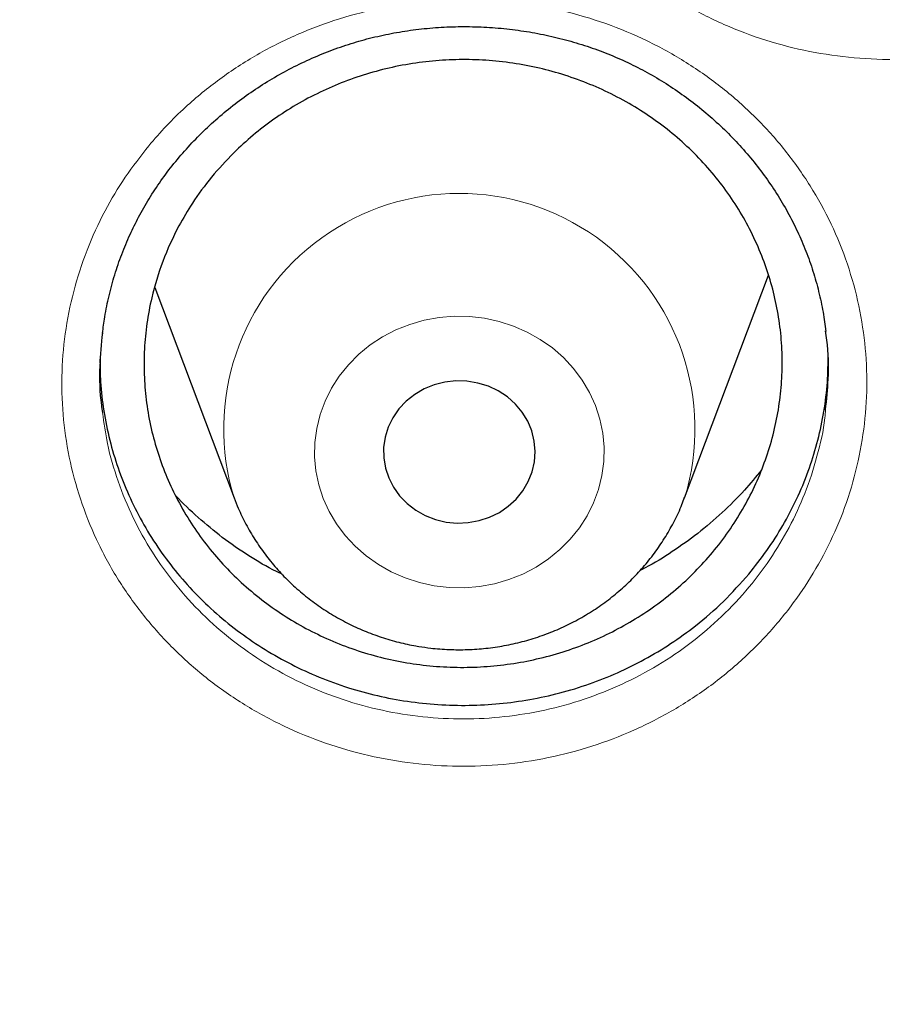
# Model space of a CAD drawing. Header units: millimetres. Extents: x 8 to 791, y 12 to 1717.
# Tile 300 of 341: x 391.9 to 396.45, y 1571.06 to 1576.26. Entities that reach past the tile are written whole.
import ezdxf

# ---------------------------------------------------------------- set-up
doc = ezdxf.new("R2010")
doc.units = ezdxf.units.MM

msp = doc.modelspace()

# ---------------------------------------------------------------- linework, layer by layer
at = {"color": 7, "linetype": 'Continuous', "lineweight": 30}
for p, q in [((395.4108, 1573.7327), (395.8527, 1574.9073)), ((392.6173, 1574.8419), (393.0346, 1573.7327))]:
    msp.add_line(p, q, dxfattribs=at)
at = {"color": 8, "linetype": 'Continuous', "lineweight": 0, "flags": 128}
msp.add_lwpolyline([(394.0901, 1573.2686), (394.1694, 1573.2595), (394.2493, 1573.2582), (394.329, 1573.2647), (394.4074, 1573.279), (394.4839, 1573.301), (394.5575, 1573.3303), (394.6274, 1573.3666), (394.6928, 1573.4096), (394.7532, 1573.4588), (394.8077, 1573.5137), (394.8558, 1573.5736), (394.897, 1573.6379), (394.9307, 1573.7058), (394.9568, 1573.7767), (394.9747, 1573.8498), (394.9845, 1573.9242), (394.9859, 1573.9992), (394.9789, 1574.0739), (394.9637, 1574.1475), (394.9403, 1574.2192), (394.9091, 1574.2883), (394.8703, 1574.3539), (394.8245, 1574.4153), (394.772, 1574.4719), (394.7136, 1574.523), (394.6497, 1574.5682), (394.5812, 1574.6068), (394.5088, 1574.6385), (394.4332, 1574.6629), (394.3553, 1574.6798), (394.276, 1574.6889), (394.196, 1574.6902), (394.1164, 1574.6837), (394.038, 1574.6694), (393.9615, 1574.6474), (393.8879, 1574.6181), (393.818, 1574.5818), (393.7525, 1574.5388), (393.6922, 1574.4896), (393.6377, 1574.4347), (393.5896, 1574.3748), (393.5484, 1574.3106), (393.5147, 1574.2426), (393.4886, 1574.1717), (393.4707, 1574.0986), (393.4609, 1574.0242), (393.4595, 1573.9492), (393.4665, 1573.8745), (393.4817, 1573.8009), (393.5051, 1573.7292), (393.5363, 1573.6601), (393.5751, 1573.5945), (393.6209, 1573.5331), (393.6734, 1573.4765), (393.7318, 1573.4254), (393.7957, 1573.3802), (393.8642, 1573.3416), (393.9366, 1573.3099), (394.0122, 1573.2855), (394.0901, 1573.2686)], dxfattribs=at)
at = {"color": 7, "linetype": 'Continuous', "lineweight": 30, "flags": 128}
msp.add_lwpolyline([(394.1532, 1573.6046), (394.2113, 1573.5991), (394.2697, 1573.6015), (394.327, 1573.6119), (394.3821, 1573.63), (394.4338, 1573.6555), (394.4811, 1573.6877), (394.5228, 1573.7261), (394.5581, 1573.7697), (394.5862, 1573.8177), (394.6067, 1573.869), (394.6189, 1573.9226), (394.6227, 1573.9773), (394.6179, 1574.0319), (394.6048, 1574.0852), (394.5835, 1574.1362), (394.5545, 1574.1838), (394.5184, 1574.2269), (394.4761, 1574.2646), (394.4283, 1574.2961), (394.3761, 1574.3208), (394.3207, 1574.338), (394.2632, 1574.3476), (394.2048, 1574.3491), (394.1468, 1574.3427), (394.0905, 1574.3284), (394.0369, 1574.3066), (393.9873, 1574.2776), (393.9427, 1574.2422), (393.9041, 1574.2011), (393.8723, 1574.1552), (393.8479, 1574.1054), (393.8316, 1574.0528), (393.8235, 1573.9986), (393.824, 1573.9438), (393.833, 1573.8896), (393.8503, 1573.8373), (393.8755, 1573.7879), (393.9081, 1573.7424), (393.9474, 1573.7019), (393.9926, 1573.6672), (394.0427, 1573.6391), (394.0966, 1573.6181), (394.1532, 1573.6046)], dxfattribs=at)
at = {"color": 8, "linetype": 'Continuous', "lineweight": 0}
msp.add_arc((394.2228, 1574.0962), 1.2425, 343.1105, 197.0719, dxfattribs=at)
for points, knots in [([(357.0618, 1565.0598), (357.0748, 1565.2611), (357.1186, 1565.942), (357.2643, 1567.0973), (357.4967, 1568.5224), (357.798, 1569.9277), (358.161, 1571.3111), (358.585, 1572.6702), (359.0711, 1574.011), (359.6218, 1575.3387), (360.2374, 1576.6506), (360.9178, 1577.9434), (361.6582, 1579.207), (362.4571, 1580.4388), (363.3079, 1581.6293), (364.2077, 1582.777), (365.1538, 1583.8805), (366.1498, 1584.9446), (367.2002, 1585.9736), (368.304, 1586.9646), (369.46, 1587.9147), (370.6594, 1588.8163), (371.9, 1589.6675), (373.1716, 1590.4619), (374.4711, 1591.1992), (375.7952, 1591.879), (377.1494, 1592.5045), (378.5396, 1593.078), (379.9635, 1593.5973), (381.4191, 1594.0601), (382.895, 1594.4624), (384.3883, 1594.8034), (385.8872, 1595.0807), (387.3885, 1595.2956), (388.8891, 1595.4473), (390.3954, 1595.5424), (391.4015, 1595.5542), (391.9045, 1595.5601)], [0, 0, 0, 0, 0.012292, 0.041589, 0.070885, 0.100181, 0.128955, 0.157728, 0.186501, 0.215275, 0.244571, 0.273867, 0.303164, 0.33246, 0.361757, 0.39053, 0.419303, 0.448076, 0.47685, 0.506146, 0.535443, 0.564739, 0.594035, 0.623332, 0.652105, 0.680878, 0.709652, 0.738425, 0.767721, 0.797018, 0.826314, 0.85561, 0.884907, 0.91368, 0.942453, 0.971227, 1, 1, 1, 1]), ([(391.9045, 1595.5601), (392.4167, 1595.554), (393.441, 1595.5418), (394.9746, 1595.4431), (396.5022, 1595.2859), (398.0209, 1595.0645), (399.5189, 1594.7828), (400.9934, 1594.442), (402.4421, 1594.0442), (403.8711, 1593.5881), (405.2863, 1593.0715), (406.6846, 1592.494), (408.0626, 1591.8555), (409.4094, 1591.1609), (410.7224, 1590.4114), (411.9913, 1589.6132), (413.2146, 1588.769), (414.3908, 1587.8813), (415.525, 1586.9469), (416.6217, 1585.9615), (417.678, 1584.9259), (418.6907, 1583.8413), (419.6517, 1582.716), (420.559, 1581.5521), (421.4057, 1580.3591), (422.1916, 1579.1399), (422.9161, 1577.8976), (423.5829, 1576.6271), (424.1942, 1575.3229), (424.7476, 1573.9869), (425.2409, 1572.6212), (425.6697, 1571.2366), (426.033, 1569.8355), (426.3296, 1568.4294), (426.555, 1567.0207), (426.6943, 1565.8992), (426.7359, 1565.244), (426.7476, 1565.0598)], [0, 0, 0, 0, 0.029296, 0.058593, 0.087889, 0.117185, 0.146482, 0.175255, 0.204028, 0.232802, 0.261575, 0.290871, 0.320168, 0.349464, 0.37876, 0.408057, 0.43683, 0.465603, 0.494377, 0.52315, 0.552446, 0.581743, 0.611039, 0.640335, 0.669632, 0.698405, 0.727178, 0.755951, 0.784725, 0.814021, 0.843317, 0.872614, 0.90191, 0.931207, 0.95998, 0.988753, 1, 1, 1, 1]), ([(391.9045, 1594.1384), (391.4079, 1594.1325), (390.4148, 1594.1207), (388.9279, 1594.0251), (387.4468, 1593.8726), (385.9744, 1593.658), (384.522, 1593.3848), (383.0924, 1593.0544), (381.6879, 1592.6687), (380.3024, 1592.2266), (378.9303, 1591.7256), (377.5746, 1591.1657), (376.2385, 1590.5467), (374.9327, 1589.8732), (373.6598, 1589.1465), (372.4295, 1588.3727), (371.2435, 1587.5542), (370.1031, 1586.6936), (369.0035, 1585.7876), (367.9401, 1584.8322), (366.916, 1583.8281), (365.9341, 1582.7766), (365.0025, 1581.6855), (364.1228, 1580.5571), (363.3018, 1579.4004), (362.54, 1578.2184), (361.8375, 1577.0139), (361.191, 1575.7821), (360.5983, 1574.5176), (360.0617, 1573.2223), (359.5835, 1571.8983), (359.1678, 1570.5558), (358.8154, 1569.1975), (358.5287, 1567.8341), (358.3069, 1566.4685), (358.1492, 1565.1035), (358.0544, 1563.7333), (358.0226, 1562.3523), (358.0552, 1560.9629), (358.1534, 1559.568), (358.317, 1558.1784), (358.5454, 1556.797), (358.8367, 1555.4344), (359.1888, 1554.0932), (359.5999, 1552.7754), (360.0712, 1551.4755), (360.6051, 1550.1882), (361.2019, 1548.9163), (361.8617, 1547.6628), (362.5795, 1546.4377), (363.3541, 1545.2435), (364.179, 1544.0892), (365.0514, 1542.9765), (365.9686, 1541.9066), (366.9343, 1540.8749), (367.9527, 1539.8773), (369.0228, 1538.9165), (370.1437, 1537.9953), (371.3066, 1537.1212), (372.5093, 1536.2959), (373.7422, 1535.5256), (375.0021, 1534.8108), (376.2859, 1534.1517), (377.5989, 1533.5453), (378.9467, 1532.9892), (380.3273, 1532.4858), (381.7385, 1532.0371), (383.1694, 1531.6471), (384.6173, 1531.3164), (386.0705, 1531.0475), (387.526, 1530.8394), (388.981, 1530.6914), (390.4414, 1530.6025), (391.9134, 1530.5727), (393.3942, 1530.6033), (394.8811, 1530.6954), (396.3622, 1530.8488), (397.8346, 1531.0632), (399.2869, 1531.3364), (400.7165, 1531.6668), (402.1211, 1532.0525), (403.5066, 1532.4947), (404.8787, 1532.9956), (406.2344, 1533.5555), (407.5705, 1534.1745), (408.8762, 1534.848), (410.1492, 1535.5747), (411.3795, 1536.3486), (412.5655, 1537.1671), (413.7058, 1538.0276), (414.8055, 1538.9336), (415.8688, 1539.889), (416.8929, 1540.8931), (417.8748, 1541.9446), (418.8065, 1543.0357), (419.6861, 1544.1641), (420.5071, 1545.3208), (421.269, 1546.5028), (421.9715, 1547.7073), (422.6179, 1548.9391), (423.2106, 1550.2036), (423.7472, 1551.4989), (424.2255, 1552.8229), (424.6412, 1554.1654), (424.9936, 1555.5237), (425.2803, 1556.8871), (425.5021, 1558.2527), (425.6598, 1559.6178), (425.7545, 1560.9879), (425.7863, 1562.3689), (425.7538, 1563.7583), (425.6555, 1565.1532), (425.492, 1566.5428), (425.2635, 1567.9243), (424.9723, 1569.2868), (424.6202, 1570.6281), (424.2091, 1571.9458), (423.7378, 1573.2457), (423.2038, 1574.533), (422.6071, 1575.8049), (421.9473, 1577.0584), (421.2294, 1578.2835), (420.4549, 1579.4778), (419.63, 1580.632), (418.7576, 1581.7447), (417.8403, 1582.8146), (416.8747, 1583.8463), (415.8563, 1584.8439), (414.7861, 1585.8047), (413.6653, 1586.726), (412.5024, 1587.6), (411.2997, 1588.4253), (410.0668, 1589.1956), (408.8069, 1589.9104), (407.5231, 1590.5695), (406.2101, 1591.1759), (404.8623, 1591.732), (403.4817, 1592.2354), (402.0705, 1592.6841), (400.6395, 1593.0741), (399.1917, 1593.4048), (397.7385, 1593.6737), (396.283, 1593.882), (394.828, 1594.0291), (393.3676, 1594.1213), (392.3922, 1594.1327), (391.9045, 1594.1384)], [0, 0, 0, 0, 0.007, 0.014, 0.021, 0.028, 0.035, 0.041875, 0.04875, 0.055625, 0.0625, 0.0695, 0.0765, 0.0835, 0.0905, 0.0975, 0.104375, 0.11125, 0.118125, 0.125, 0.132, 0.139, 0.146, 0.153, 0.16, 0.166875, 0.17375, 0.180625, 0.1875, 0.1945, 0.2015, 0.2085, 0.2155, 0.2225, 0.229375, 0.23625, 0.243125, 0.25, 0.257, 0.264, 0.271, 0.278, 0.285, 0.291875, 0.29875, 0.305625, 0.3125, 0.3195, 0.3265, 0.3335, 0.3405, 0.3475, 0.354375, 0.36125, 0.368125, 0.375, 0.382, 0.389, 0.396, 0.403, 0.41, 0.416875, 0.42375, 0.430625, 0.4375, 0.4445, 0.4515, 0.4585, 0.4655, 0.4725, 0.479375, 0.48625, 0.493125, 0.5, 0.507, 0.514, 0.521, 0.528, 0.535, 0.541875, 0.54875, 0.555625, 0.5625, 0.5695, 0.5765, 0.5835, 0.5905, 0.5975, 0.604375, 0.61125, 0.618125, 0.625, 0.632, 0.639, 0.646, 0.653, 0.66, 0.666875, 0.67375, 0.680625, 0.6875, 0.6945, 0.7015, 0.7085, 0.7155, 0.7225, 0.729375, 0.73625, 0.743125, 0.75, 0.757, 0.764, 0.771, 0.778, 0.785, 0.791875, 0.79875, 0.805625, 0.8125, 0.8195, 0.8265, 0.8335, 0.8405, 0.8475, 0.854375, 0.86125, 0.868125, 0.875, 0.882, 0.889, 0.896, 0.903, 0.91, 0.916875, 0.92375, 0.930625, 0.9375, 0.9445, 0.9515, 0.9585, 0.9655, 0.9725, 0.979375, 0.98625, 0.993125, 1, 1, 1, 1]), ([(394.7907, 1579.2535), (394.8201, 1579.2911), (394.8789, 1579.3664), (394.9974, 1579.4933), (395.1494, 1579.6304), (395.3409, 1579.7678), (395.5471, 1579.8841), (395.7657, 1579.977), (395.9935, 1580.0464), (396.228, 1580.0912), (396.4664, 1580.1098), (396.7054, 1580.1031), (396.942, 1580.071), (397.1729, 1580.0131), (397.3955, 1579.9311), (397.607, 1579.8259), (397.8043, 1579.6981), (397.9854, 1579.5501), (398.1482, 1579.3838), (398.2898, 1579.2006), (398.4094, 1579.0035), (398.5053, 1578.7946), (398.5755, 1578.5764), (398.62, 1578.3517), (398.638, 1578.1238), (398.6287, 1577.8954), (398.5932, 1577.6694), (398.5326, 1577.4524), (398.4488, 1577.247), (398.3433, 1577.0509), (398.2132, 1576.8635), (398.0595, 1576.688), (397.8866, 1576.5297), (397.6959, 1576.3913), (397.4905, 1576.2741), (397.2728, 1576.1791), (397.0452, 1576.1087), (396.8109, 1576.0628), (396.5729, 1576.0421), (396.3342, 1576.0476), (396.0978, 1576.0784), (395.8665, 1576.1341), (395.6435, 1576.215), (395.4313, 1576.319), (395.2327, 1576.445), (395.0509, 1576.5919), (394.8873, 1576.7571), (394.7436, 1576.939), (394.6226, 1577.1358), (394.5254, 1577.3448), (394.4529, 1577.5627), (394.4071, 1577.7872), (394.3877, 1578.0151), (394.3949, 1578.2437), (394.4294, 1578.47), (394.4898, 1578.6912), (394.5725, 1578.8966), (394.6723, 1579.0854), (394.7512, 1579.1975), (394.7907, 1579.2535)], [0, 0, 0, 0, 0.011025, 0.022049, 0.03992, 0.057847, 0.075716, 0.093579, 0.111497, 0.129358, 0.147253, 0.165206, 0.183101, 0.200971, 0.218897, 0.236766, 0.254627, 0.272544, 0.290405, 0.308263, 0.326178, 0.344035, 0.361929, 0.37988, 0.397774, 0.415634, 0.43355, 0.451408, 0.468332, 0.485256, 0.503121, 0.521045, 0.538911, 0.55677, 0.574687, 0.592546, 0.610421, 0.628352, 0.646226, 0.664086, 0.682004, 0.699864, 0.717735, 0.735664, 0.753535, 0.771375, 0.789271, 0.807111, 0.825028, 0.843004, 0.860924, 0.878814, 0.896762, 0.914653, 0.932513, 0.950429, 0.968289, 0.984145, 1, 1, 1, 1]), ([(392.585, 1575.59), (392.6156, 1575.6255), (392.6769, 1575.6964), (392.7999, 1575.8164), (392.9574, 1575.9456), (393.155, 1576.074), (393.3662, 1576.1807), (393.5889, 1576.2636), (393.8196, 1576.3228), (394.056, 1576.3571), (394.295, 1576.3653), (394.5336, 1576.3482), (394.7686, 1576.3059), (394.9967, 1576.2382), (395.2154, 1576.1468), (395.4221, 1576.0329), (395.6135, 1575.897), (395.7879, 1575.7418), (395.9431, 1575.5691), (396.0763, 1575.3805), (396.1869, 1575.179), (396.2733, 1574.9669), (396.3336, 1574.7465), (396.3678, 1574.5209), (396.3754, 1574.2931), (396.3557, 1574.0662), (396.3099, 1573.8428), (396.2395, 1573.6294), (396.1464, 1573.4287), (396.032, 1573.2381), (395.8935, 1573.0573), (395.732, 1572.8894), (395.552, 1572.7394), (395.3552, 1572.6101), (395.1446, 1572.5024), (394.9228, 1572.4174), (394.6922, 1572.3573), (394.4561, 1572.3218), (394.2173, 1572.3115), (393.979, 1572.3274), (393.7442, 1572.3684), (393.5155, 1572.4339), (393.2963, 1572.5241), (393.0889, 1572.6369), (392.8961, 1572.771), (392.721, 1572.9252), (392.5649, 1573.0969), (392.4295, 1573.2843), (392.3175, 1573.4856), (392.2299, 1573.6979), (392.1673, 1573.918), (392.1317, 1574.1435), (392.1228, 1574.3713), (392.1404, 1574.5985), (392.1852, 1574.8222), (392.2556, 1575.0398), (392.348, 1575.2413), (392.4572, 1575.4262), (392.5424, 1575.5354), (392.585, 1575.59)], [0, 0, 0, 0, 0.010835, 0.021671, 0.039533, 0.057452, 0.075313, 0.093171, 0.111084, 0.12894, 0.146836, 0.164789, 0.182685, 0.200558, 0.218488, 0.236362, 0.25423, 0.272155, 0.290023, 0.307888, 0.325809, 0.343674, 0.361571, 0.379525, 0.397422, 0.41528, 0.433195, 0.451051, 0.46797, 0.484889, 0.502748, 0.520664, 0.538524, 0.556376, 0.574286, 0.592138, 0.610009, 0.627937, 0.645807, 0.663669, 0.681588, 0.69945, 0.717327, 0.735261, 0.753138, 0.770986, 0.788891, 0.806739, 0.824662, 0.842644, 0.860569, 0.878461, 0.89641, 0.914302, 0.932159, 0.950073, 0.96793, 0.983965, 1, 1, 1, 1]), ([(392.3415, 1574.1822), (392.3488, 1574.1275), (392.3655, 1574.0046), (392.4203, 1573.8183), (392.4991, 1573.6258), (392.6006, 1573.4433), (392.7231, 1573.2734), (392.8644, 1573.1178), (393.023, 1572.978), (393.1974, 1572.8565), (393.3851, 1572.7542), (393.5836, 1572.6725), (393.7906, 1572.6132), (394.0031, 1572.5761), (394.2188, 1572.5617), (394.435, 1572.5711), (394.6487, 1572.6033), (394.8574, 1572.6579), (395.0582, 1572.735), (395.2487, 1572.8327), (395.4268, 1572.95), (395.5897, 1573.086), (395.7359, 1573.2382), (395.8613, 1573.4022), (395.9647, 1573.575), (396.0494, 1573.757), (396.1115, 1573.9507), (396.1465, 1574.0996), (396.1529, 1574.1826), (396.154, 1574.197)], [0, 0, 0, 0, 0.030996, 0.069678, 0.108481, 0.147157, 0.185679, 0.224323, 0.262845, 0.301415, 0.340108, 0.378678, 0.417221, 0.455887, 0.49443, 0.532989, 0.57167, 0.610229, 0.64875, 0.687393, 0.725914, 0.764444, 0.803097, 0.841626, 0.87816, 0.914694, 0.953222, 0.991876, 1, 1, 1, 1])]:
    msp.add_open_spline(points, degree=3, knots=knots, dxfattribs=at)
at = {"color": 7, "linetype": 'Continuous', "lineweight": 30}
for points, knots in [([(359.3262, 1565.5288), (359.3303, 1565.5683), (359.3503, 1565.761), (359.3936, 1566.1062), (359.4564, 1566.5643), (359.527, 1567.0214), (359.6048, 1567.4774), (359.69, 1567.9323), (359.7824, 1568.386), (359.8821, 1568.8383), (359.9891, 1569.2891), (360.1032, 1569.7384), (360.2246, 1570.1861), (360.3531, 1570.6319), (360.4887, 1571.0759), (360.6315, 1571.5179), (360.7813, 1571.9579), (360.9382, 1572.3957), (361.102, 1572.8313), (361.2728, 1573.2644), (361.4506, 1573.6952), (361.6352, 1574.1233), (361.8267, 1574.5489), (362.025, 1574.9716), (362.23, 1575.3915), (362.4418, 1575.8085), (362.6602, 1576.2225), (362.8852, 1576.6333), (363.1168, 1577.0409), (363.3548, 1577.4452), (363.5994, 1577.8461), (363.8503, 1578.2434), (364.1076, 1578.6373), (364.3712, 1579.0274), (364.6409, 1579.4138), (364.9169, 1579.7963), (365.199, 1580.1749), (365.487, 1580.5494), (365.7811, 1580.9199), (366.0811, 1581.2862), (366.3869, 1581.6481), (366.6984, 1582.0058), (367.0157, 1582.359), (367.3386, 1582.7077), (367.6671, 1583.0518), (368.001, 1583.3912), (368.3403, 1583.7259), (368.685, 1584.0558), (369.0349, 1584.3807), (369.39, 1584.7007), (369.7501, 1585.0157), (370.1153, 1585.3255), (370.4854, 1585.6302), (370.8604, 1585.9296), (371.24, 1586.2236), (371.6244, 1586.5123), (372.0134, 1586.7955), (372.4068, 1587.0733), (372.8047, 1587.3454), (373.2068, 1587.6119), (373.6132, 1587.8727), (374.0238, 1588.1277), (374.4384, 1588.3769), (374.8569, 1588.6203), (375.2793, 1588.8577), (375.7054, 1589.0891), (376.1352, 1589.3145), (376.5686, 1589.5338), (377.0054, 1589.747), (377.4456, 1589.954), (377.889, 1590.1548), (378.3357, 1590.3492), (378.7854, 1590.5374), (379.238, 1590.7192), (379.6936, 1590.8946), (380.1518, 1591.0636), (380.6128, 1591.226), (381.0763, 1591.382), (381.5422, 1591.5314), (382.0105, 1591.6742), (382.481, 1591.8104), (382.9537, 1591.94), (383.4284, 1592.0628), (383.9049, 1592.179), (384.3833, 1592.2884), (384.8634, 1592.3911), (385.3451, 1592.487), (385.8283, 1592.5761), (386.3128, 1592.6583), (386.7987, 1592.7338), (387.2856, 1592.8023), (387.7736, 1592.864), (388.2626, 1592.9188), (388.7523, 1592.9667), (389.2428, 1593.0077), (389.7339, 1593.0418), (390.2255, 1593.0689), (390.7174, 1593.0891), (391.2096, 1593.1024), (391.702, 1593.1087), (392.1944, 1593.1081), (392.6868, 1593.1006), (393.1789, 1593.0861), (393.6708, 1593.0646), (394.1623, 1593.0362), (394.6533, 1593.0009), (395.1437, 1592.9587), (395.6333, 1592.9096), (396.1221, 1592.8536), (396.6099, 1592.7907), (397.0967, 1592.7209), (397.5822, 1592.6442), (398.0665, 1592.5608), (398.5495, 1592.4705), (399.0309, 1592.3734), (399.5107, 1592.2695), (399.9888, 1592.1589), (400.465, 1592.0415), (400.9393, 1591.9175), (401.4116, 1591.7867), (401.8817, 1591.6494), (402.3496, 1591.5054), (402.8151, 1591.3548), (403.2782, 1591.1977), (403.7386, 1591.0341), (404.1964, 1590.864), (404.6514, 1590.6874), (405.1036, 1590.5045), (405.5527, 1590.3152), (405.9988, 1590.1196), (406.4417, 1589.9178), (406.8813, 1589.7097), (407.3175, 1589.4954), (407.7502, 1589.275), (408.1794, 1589.0486), (408.6048, 1588.8161), (409.0265, 1588.5776), (409.4443, 1588.3332), (409.8582, 1588.083), (410.268, 1587.8269), (410.6737, 1587.5651), (411.0751, 1587.2976), (411.4721, 1587.0245), (411.8648, 1586.7458), (412.2529, 1586.4616), (412.6365, 1586.172), (413.0153, 1585.877), (413.3894, 1585.5766), (413.7586, 1585.2711), (414.1229, 1584.9604), (414.4822, 1584.6445), (414.8363, 1584.3236), (415.1853, 1583.9978), (415.529, 1583.6671), (415.8674, 1583.3316), (416.2003, 1582.9913), (416.5278, 1582.6464), (416.8497, 1582.2969), (417.166, 1581.943), (417.4765, 1581.5846), (417.7813, 1581.2218), (418.0802, 1580.8548), (418.3732, 1580.4836), (418.6602, 1580.1084), (418.9412, 1579.7291), (419.2161, 1579.3459), (419.4848, 1578.9589), (419.7472, 1578.5681), (420.0034, 1578.1737), (420.2532, 1577.7757), (420.4966, 1577.3742), (420.7335, 1576.9693), (420.9639, 1576.5611), (421.1878, 1576.1498), (421.405, 1575.7353), (421.6156, 1575.3178), (421.8194, 1574.8974), (422.0165, 1574.4741), (422.2068, 1574.0482), (422.3902, 1573.6196), (422.5667, 1573.1884), (422.7363, 1572.7548), (422.8989, 1572.3189), (423.0545, 1571.8807), (423.2031, 1571.4403), (423.3446, 1570.998), (423.479, 1570.5536), (423.6063, 1570.1075), (423.7263, 1569.6596), (423.8392, 1569.21), (423.9449, 1568.7589), (424.0433, 1568.3064), (424.1345, 1567.8525), (424.2183, 1567.3974), (424.295, 1566.9411), (424.3639, 1566.4838), (424.4166, 1566.1007), (424.4435, 1565.8698), (424.4526, 1565.7918)], [0, 0, 0, 0, 0.001323, 0.006459, 0.011595, 0.016731, 0.021867, 0.027003, 0.032139, 0.037275, 0.042411, 0.047547, 0.052683, 0.057819, 0.062955, 0.068091, 0.073226, 0.078362, 0.083498, 0.088634, 0.093769, 0.098905, 0.10404, 0.109176, 0.114311, 0.119447, 0.124582, 0.129717, 0.134853, 0.139988, 0.145123, 0.150258, 0.155393, 0.160528, 0.165663, 0.170798, 0.175933, 0.181068, 0.186203, 0.191337, 0.196472, 0.201607, 0.206741, 0.211876, 0.217011, 0.222145, 0.227279, 0.232414, 0.237548, 0.242682, 0.247817, 0.252951, 0.258085, 0.263219, 0.268353, 0.273487, 0.278621, 0.283755, 0.288889, 0.294023, 0.299157, 0.304291, 0.309425, 0.314559, 0.319692, 0.324826, 0.32996, 0.335093, 0.340227, 0.345361, 0.350494, 0.355628, 0.360761, 0.365895, 0.371028, 0.376162, 0.381295, 0.386429, 0.391562, 0.396695, 0.401829, 0.406962, 0.412095, 0.417229, 0.422362, 0.427495, 0.432628, 0.437762, 0.442895, 0.448028, 0.453161, 0.458295, 0.463428, 0.468561, 0.473694, 0.478827, 0.483961, 0.489094, 0.494227, 0.49936, 0.504493, 0.509627, 0.51476, 0.519893, 0.525026, 0.530159, 0.535292, 0.540426, 0.545559, 0.550692, 0.555825, 0.560958, 0.566092, 0.571225, 0.576358, 0.581491, 0.586625, 0.591758, 0.596891, 0.602024, 0.607158, 0.612291, 0.617424, 0.622558, 0.627691, 0.632824, 0.637958, 0.643091, 0.648225, 0.653358, 0.658492, 0.663625, 0.668759, 0.673892, 0.679026, 0.684159, 0.689293, 0.694427, 0.69956, 0.704694, 0.709828, 0.714962, 0.720096, 0.725229, 0.730363, 0.735497, 0.740631, 0.745765, 0.750899, 0.756033, 0.761167, 0.766302, 0.771436, 0.77657, 0.781704, 0.786839, 0.791973, 0.797108, 0.802242, 0.807377, 0.812511, 0.817646, 0.82278, 0.827915, 0.83305, 0.838185, 0.84332, 0.848454, 0.853589, 0.858724, 0.863859, 0.868994, 0.87413, 0.879265, 0.8844, 0.889535, 0.894671, 0.899806, 0.904941, 0.910077, 0.915212, 0.920348, 0.925483, 0.930619, 0.935755, 0.94089, 0.946026, 0.951162, 0.956298, 0.961434, 0.966569, 0.971705, 0.976841, 0.981977, 0.987113, 0.992249, 0.997385, 1, 1, 1, 1]), ([(392.5315, 1575.2133), (392.5404, 1575.2297), (392.5671, 1575.2789), (392.6165, 1575.3589), (392.682, 1575.4517), (392.7538, 1575.541), (392.8318, 1575.6265), (392.9155, 1575.7077), (393.0046, 1575.7843), (393.0986, 1575.8556), (393.197, 1575.9214), (393.2992, 1575.9811), (393.4047, 1576.0346), (393.513, 1576.0814), (393.6233, 1576.1215), (393.7353, 1576.1545), (393.849, 1576.1807), (393.9648, 1576.2003), (394.0825, 1576.2132), (394.202, 1576.2194), (394.3223, 1576.2186), (394.4427, 1576.2109), (394.5625, 1576.1963), (394.6809, 1576.1747), (394.797, 1576.1465), (394.9102, 1576.1117), (395.0197, 1576.0707), (395.1254, 1576.0236), (395.2273, 1575.9702), (395.326, 1575.9108), (395.4214, 1575.8451), (395.513, 1575.7735), (395.6004, 1575.6962), (395.6829, 1575.6136), (395.76, 1575.5262), (395.8314, 1575.4344), (395.8966, 1575.3389), (395.9552, 1575.24), (396.0069, 1575.1383), (396.0515, 1575.0344), (396.0888, 1574.9286), (396.1188, 1574.8209), (396.1417, 1574.7149), (396.151, 1574.6443), (396.1554, 1574.6106)], [0, 0, 0, 0, 0.011876, 0.035684, 0.0596, 0.083673, 0.107884, 0.132207, 0.156606, 0.181044, 0.205467, 0.229827, 0.254083, 0.278198, 0.302146, 0.325894, 0.349502, 0.373293, 0.397336, 0.421588, 0.445995, 0.470496, 0.495024, 0.519491, 0.543831, 0.567988, 0.591916, 0.615585, 0.639135, 0.662902, 0.686885, 0.711056, 0.735381, 0.759818, 0.78432, 0.808839, 0.833318, 0.857716, 0.882001, 0.906152, 0.930158, 0.954039, 0.978078, 1, 1, 1, 1]), ([(393.0333, 1575.5529), (393.0666, 1575.5844), (393.1334, 1575.6472), (393.2439, 1575.7313), (393.362, 1575.8076), (393.4864, 1575.8738), (393.616, 1575.9297), (393.7492, 1575.9748), (393.8872, 1576.0095), (394.0274, 1576.0328), (394.169, 1576.0448), (394.3102, 1576.0454), (394.4523, 1576.0346), (394.5925, 1576.0124), (394.7302, 1575.979), (394.8634, 1575.9351), (394.9937, 1575.8801), (395.1181, 1575.8149), (395.2363, 1575.74), (395.3467, 1575.6565), (395.4504, 1575.5635), (395.5451, 1575.4627), (395.6305, 1575.3547), (395.7056, 1575.241), (395.771, 1575.1204), (395.8253, 1574.9954), (395.8683, 1574.8665), (395.8996, 1574.7354), (395.9195, 1574.6009), (395.9273, 1574.4653), (395.923, 1574.3302), (395.907, 1574.1964), (395.879, 1574.0631), (395.8392, 1573.9326), (395.7882, 1573.8063), (395.7266, 1573.685), (395.6539, 1573.5679), (395.571, 1573.4571), (395.479, 1573.3539), (395.3789, 1573.2588), (395.2696, 1573.1711), (395.1531, 1573.0927), (395.0304, 1573.0242), (394.903, 1572.966), (394.7695, 1572.9177), (394.6325, 1572.8804), (394.4929, 1572.8544), (394.3525, 1572.8396), (394.2099, 1572.8361), (394.068, 1572.8441), (393.9274, 1572.8635), (393.79, 1572.8939), (393.6543, 1572.9355), (393.5234, 1572.9879), (393.3975, 1573.0505), (393.2785, 1573.1225), (393.1651, 1573.2046), (393.0598, 1573.2953), (392.963, 1573.3942), (392.8757, 1573.4997), (392.7973, 1573.613), (392.7295, 1573.7319), (392.6725, 1573.8558), (392.627, 1573.983), (392.5924, 1574.1148), (392.5697, 1574.2485), (392.5591, 1574.3833), (392.5602, 1574.5179), (392.5734, 1574.6533), (392.6026, 1574.8088), (392.6556, 1574.9824), (392.7309, 1575.1486), (392.8189, 1575.2964), (392.9137, 1575.4274), (392.9932, 1575.5109), (393.0333, 1575.5529)], [0, 0, 0, 0, 0.013295, 0.026589, 0.040028, 0.053693, 0.066942, 0.080332, 0.093722, 0.107387, 0.120633, 0.13402, 0.147406, 0.161068, 0.174312, 0.187695, 0.201079, 0.214739, 0.227983, 0.241367, 0.254751, 0.26841, 0.281657, 0.295044, 0.30843, 0.322093, 0.335343, 0.348685, 0.362125, 0.375792, 0.389077, 0.402361, 0.415835, 0.429506, 0.442792, 0.456078, 0.469554, 0.483226, 0.496511, 0.509796, 0.523271, 0.536942, 0.550192, 0.563535, 0.576976, 0.590644, 0.603891, 0.617278, 0.630666, 0.644329, 0.657573, 0.670958, 0.684342, 0.698002, 0.711246, 0.724629, 0.738013, 0.751672, 0.764918, 0.778303, 0.791689, 0.805351, 0.818599, 0.831989, 0.845379, 0.859044, 0.872294, 0.885636, 0.899085, 0.912754, 0.932612, 0.952787, 0.966459, 0.983136, 1, 1, 1, 1]), ([(392.3412, 1574.6001), (392.3448, 1574.629), (392.3531, 1574.6956), (392.3747, 1574.7989), (392.4044, 1574.9093), (392.4415, 1575.0172), (392.4835, 1575.1188), (392.5161, 1575.183), (392.5315, 1575.2133)], [0, 0, 0, 0, 0.135629, 0.313662, 0.491117, 0.667745, 0.843353, 1, 1, 1, 1]), ([(392.3405, 1574.6026), (392.335, 1574.5445), (392.3229, 1574.4179), (392.3258, 1574.2765), (392.3393, 1574.1954), (392.3415, 1574.1822)], [0, 0, 0, 0, 0.4156907, 0.9048298, 1, 1, 1, 1]), ([(396.154, 1574.197), (396.1596, 1574.2509), (396.1723, 1574.373), (396.1699, 1574.5129), (396.1565, 1574.5968), (396.1539, 1574.6128)], [0, 0, 0, 0, 0.38915, 0.883245, 1, 1, 1, 1]), ([(392.3277, 1574.4636), (392.328, 1574.4239), (392.3287, 1574.3327), (392.346, 1574.1897), (392.3769, 1574.0377), (392.4214, 1573.8893), (392.478, 1573.7459), (392.5478, 1573.606), (392.6299, 1573.4728), (392.7233, 1573.3469), (392.8268, 1573.2294), (392.9414, 1573.1194), (393.0653, 1573.0194), (393.1975, 1572.93), (393.3363, 1572.8517), (393.4832, 1572.7842), (393.6351, 1572.729), (393.791, 1572.6865), (393.949, 1572.6567), (394.1108, 1572.6394), (394.2732, 1572.6354), (394.435, 1572.6444), (394.5947, 1572.6661), (394.7535, 1572.7009), (394.9083, 1572.7483), (395.058, 1572.8079), (395.2011, 1572.8787), (395.339, 1572.9615), (395.479, 1573.0626), (395.6191, 1573.1837), (395.7056, 1573.281), (395.7491, 1573.3298)], [0, 0, 0, 0, 0.026353, 0.060607, 0.095445, 0.129136, 0.163058, 0.197219, 0.231962, 0.265691, 0.299653, 0.333852, 0.36863, 0.40242, 0.436446, 0.470723, 0.505581, 0.539302, 0.573259, 0.607455, 0.642234, 0.675961, 0.709924, 0.744128, 0.778915, 0.812623, 0.846566, 0.88075, 0.915515, 0.957529, 1, 1, 1, 1]), ([(395.7491, 1573.3298), (395.7815, 1573.3706), (395.8466, 1573.4526), (395.9303, 1573.5852), (396.0037, 1573.725), (396.0639, 1573.8698), (396.111, 1574.0183), (396.144, 1574.1691), (396.1648, 1574.3216), (396.1672, 1574.4239), (396.1683, 1574.4745)], [0, 0, 0, 0, 0.1241712, 0.24923, 0.3751761, 0.5032709, 0.6269715, 0.7515632, 0.8771559, 1, 1, 1, 1]), ([(395.8159, 1573.88), (395.7864, 1573.8436), (395.7223, 1573.7645), (395.6096, 1573.6525), (395.4828, 1573.5439), (395.3465, 1573.4474), (395.2442, 1573.383), (395.1851, 1573.3543), (395.1761, 1573.3499)], [0, 0, 0, 0, 0.168782, 0.367856, 0.570305, 0.766662, 0.964415, 1, 1, 1, 1]), ([(393.2888, 1573.3288), (393.2785, 1573.3336), (393.2172, 1573.3619), (393.1107, 1573.4263), (392.9723, 1573.5206), (392.845, 1573.6276), (392.7626, 1573.7035), (392.7255, 1573.7465), (392.7242, 1573.7481)], [0, 0, 0, 0, 0.047881, 0.284443, 0.524457, 0.757007, 0.991189, 1, 1, 1, 1]), ([(393.0359, 1573.7317), (393.0427, 1573.7135), (393.0605, 1573.6661), (393.0968, 1573.5925), (393.1439, 1573.5113), (393.1975, 1573.4338), (393.2571, 1573.3605), (393.3224, 1573.2918), (393.3929, 1573.228), (393.4684, 1573.1696), (393.5484, 1573.1169), (393.6324, 1573.0702), (393.7199, 1573.0299), (393.8104, 1572.996), (393.9019, 1572.9695), (393.9684, 1572.9552), (394.0036, 1572.9492), (394.0085, 1572.9484)], [0, 0, 0, 0, 0.044997, 0.117206, 0.189496, 0.261884, 0.334385, 0.407006, 0.479756, 0.552635, 0.625644, 0.698779, 0.772034, 0.8454, 0.918868, 0.988702, 1, 1, 1, 1]), ([(394.0085, 1572.9484), (394.0295, 1572.9452), (394.0826, 1572.9372), (394.1686, 1572.9308), (394.2661, 1572.9303), (394.3633, 1572.9371), (394.4598, 1572.9512), (394.5549, 1572.9723), (394.648, 1573.0004), (394.7387, 1573.0354), (394.8262, 1573.077), (394.9102, 1573.125), (394.9901, 1573.1791), (395.0654, 1573.239), (395.1357, 1573.3043), (395.2005, 1573.3745), (395.2594, 1573.4494), (395.3122, 1573.5283), (395.3581, 1573.6109), (395.3912, 1573.6802), (395.4063, 1573.7227), (395.4109, 1573.7356)], [0, 0, 0, 0, 0.036379, 0.091821, 0.147297, 0.202803, 0.258324, 0.313848, 0.369363, 0.424856, 0.480315, 0.535726, 0.591078, 0.646359, 0.701557, 0.756664, 0.811673, 0.866578, 0.921379, 0.976075, 1, 1, 1, 1])]:
    msp.add_open_spline(points, degree=3, knots=knots, dxfattribs=at)

doc.saveas('drawing.dxf')
